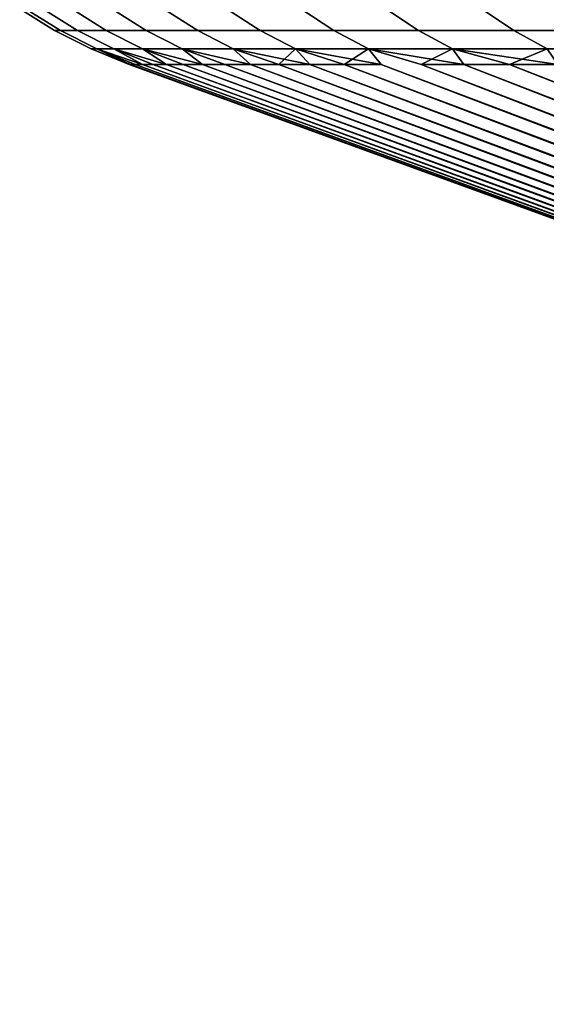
# Model space of a CAD drawing. Header units: metres. Extents: x -109 to 109, y -100 to 58.
# Tile 500 of 642: x -30.73 to -27.83, y 46.37 to 51.79. Entities that reach past the tile are written whole.
import ezdxf

# ---------------------------------------------------------------- set-up
doc = ezdxf.new("R2010")
doc.units = ezdxf.units.M
doc.layers.add('solid_21_062_100_XXX', color=7, linetype='CONTINUOUS')

msp = doc.modelspace()

# ---------------------------------------------------------------- linework, layer by layer
at = {"layer": 'solid_21_062_100_XXX'}
for points in [[(-30.697945, 51.852985, 206.396088), (-30.729792, 51.852985, 204.997437), (-30.537432, 51.734898, 204.997437), (-30.505785, 51.734898, 206.387329)], [(-30.505785, 51.734898, 203.607529), (-30.537432, 51.734898, 204.997437), (-30.729792, 51.852985, 204.997437), (-30.697945, 51.852985, 203.59877)], [(-30.602472, 51.852985, 207.79184), (-30.697945, 51.852985, 206.396088), (-30.505785, 51.734898, 206.387329), (-30.41091, 51.734898, 207.774353)], [(-30.697945, 51.852985, 203.59877), (-30.602472, 51.852985, 202.203018), (-30.41091, 51.734898, 202.22052), (-30.505785, 51.734898, 203.607529)], [(-30.443573, 51.852985, 209.181808), (-30.602472, 51.852985, 207.79184), (-30.41091, 51.734898, 207.774353), (-30.253004, 51.734898, 209.155609)], [(-30.602472, 51.852985, 202.203018), (-30.443573, 51.852985, 200.813065), (-30.253004, 51.734898, 200.839249), (-30.41091, 51.734898, 202.22052)], [(-30.221573, 51.852985, 210.563095), (-30.443573, 51.852985, 209.181808), (-30.253004, 51.734898, 209.155609), (-30.032394, 51.734898, 210.528259)], [(-30.443573, 51.852985, 200.813065), (-30.221573, 51.852985, 199.431763), (-30.032394, 51.734898, 199.466614), (-30.253004, 51.734898, 200.839249)], [(-29.936935, 51.852985, 211.932846), (-30.221573, 51.852985, 210.563095), (-30.032394, 51.734898, 210.528259), (-29.749538, 51.734898, 211.889435)], [(-30.221573, 51.852985, 199.431763), (-29.936935, 51.852985, 198.062012), (-29.749538, 51.734898, 198.105423), (-30.032394, 51.734898, 199.466614)], [(-29.590248, 51.852985, 213.288223), (-29.936935, 51.852985, 211.932846), (-29.749538, 51.734898, 211.889435), (-29.405022, 51.734898, 213.236328)], [(-29.936935, 51.852985, 198.062012), (-29.590248, 51.852985, 196.706635), (-29.405022, 51.734898, 196.75853), (-29.749538, 51.734898, 198.105423)], [(-29.18223, 51.852985, 214.626419), (-29.590248, 51.852985, 213.288223), (-29.405022, 51.734898, 213.236328), (-28.999557, 51.734898, 214.566147)], [(-29.590248, 51.852985, 196.706635), (-29.18223, 51.852985, 195.368439), (-28.999557, 51.734898, 195.428711), (-29.405022, 51.734898, 196.75853)], [(-28.713728, 51.852985, 215.944672), (-29.18223, 51.852985, 214.626419), (-28.999557, 51.734898, 214.566147), (-28.533987, 51.734898, 215.876144)], [(-29.18223, 51.852985, 195.368439), (-28.713728, 51.852985, 194.050201), (-28.533987, 51.734898, 194.118729), (-28.999557, 51.734898, 195.428711)], [(-28.185713, 51.852985, 217.240219), (-28.713728, 51.852985, 215.944672), (-28.533987, 51.734898, 215.876144), (-28.009277, 51.734898, 217.163574)], [(-28.713728, 51.852985, 194.050201), (-28.185713, 51.852985, 192.754654), (-28.009277, 51.734898, 192.831284), (-28.533987, 51.734898, 194.118729)], [(-27.599277, 51.852985, 218.510391), (-28.185713, 51.852985, 217.240219), (-28.009277, 51.734898, 217.163574), (-27.426514, 51.734898, 218.425797)], [(-28.185713, 51.852985, 192.754654), (-27.599277, 51.852985, 191.484482), (-27.426514, 51.734898, 191.569061), (-28.009277, 51.734898, 192.831284)], [(-30.505785, 51.734898, 206.387329), (-30.537432, 51.734898, 204.997437), (-30.336185, 51.632687, 204.997437), (-30.304747, 51.632687, 206.378174)], [(-30.304747, 51.632687, 203.616699), (-30.336185, 51.632687, 204.997437), (-30.537432, 51.734898, 204.997437), (-30.505785, 51.734898, 203.607529)], [(-30.41091, 51.734898, 207.774353), (-30.505785, 51.734898, 206.387329), (-30.304747, 51.632687, 206.378174), (-30.210497, 51.632687, 207.756042)], [(-30.505785, 51.734898, 203.607529), (-30.41091, 51.734898, 202.22052), (-30.210497, 51.632687, 202.238815), (-30.304747, 51.632687, 203.616699)], [(-30.253004, 51.734898, 209.155609), (-30.41091, 51.734898, 207.774353), (-30.210497, 51.632687, 207.756042), (-30.053633, 51.632687, 209.128204)], [(-30.41091, 51.734898, 202.22052), (-30.253004, 51.734898, 200.839249), (-30.053633, 51.632687, 200.866653), (-30.210497, 51.632687, 202.238815)], [(-30.032394, 51.734898, 210.528259), (-30.253004, 51.734898, 209.155609), (-30.053633, 51.632687, 209.128204), (-29.834476, 51.632687, 210.491806)], [(-30.253004, 51.734898, 200.839249), (-30.032394, 51.734898, 199.466614), (-29.834476, 51.632687, 199.503052), (-30.053633, 51.632687, 200.866653)], [(-29.749538, 51.734898, 211.889435), (-30.032394, 51.734898, 210.528259), (-29.834476, 51.632687, 210.491806), (-29.553484, 51.632687, 211.844009)], [(-30.032394, 51.734898, 199.466614), (-29.749538, 51.734898, 198.105423), (-29.553484, 51.632687, 198.150848), (-29.834476, 51.632687, 199.503052)], [(-29.405022, 51.734898, 213.236328), (-29.749538, 51.734898, 211.889435), (-29.553484, 51.632687, 211.844009), (-29.211237, 51.632687, 213.182037)], [(-29.749538, 51.734898, 198.105423), (-29.405022, 51.734898, 196.75853), (-29.211237, 51.632687, 196.81282), (-29.553484, 51.632687, 198.150848)], [(-28.999557, 51.734898, 214.566147), (-29.405022, 51.734898, 213.236328), (-29.211237, 51.632687, 213.182037), (-28.808445, 51.632687, 214.503098)], [(-29.405022, 51.734898, 196.75853), (-28.999557, 51.734898, 195.428711), (-28.808445, 51.632687, 195.491776), (-29.211237, 51.632687, 196.81282)], [(-28.533987, 51.734898, 215.876144), (-28.999557, 51.734898, 214.566147), (-28.808445, 51.632687, 214.503098), (-28.345943, 51.632687, 215.804443)], [(-28.999557, 51.734898, 195.428711), (-28.533987, 51.734898, 194.118729), (-28.345943, 51.632687, 194.190414), (-28.808445, 51.632687, 195.491776)], [(-28.009277, 51.734898, 217.163574), (-28.533987, 51.734898, 215.876144), (-28.345943, 51.632687, 215.804443), (-27.824692, 51.632687, 217.083405)], [(-28.533987, 51.734898, 194.118729), (-28.009277, 51.734898, 192.831284), (-27.824692, 51.632687, 192.911469), (-28.345943, 51.632687, 194.190414)], [(-27.426514, 51.734898, 218.425797), (-28.009277, 51.734898, 217.163574), (-27.824692, 51.632687, 217.083405), (-27.245768, 51.632687, 218.337311)], [(-28.009277, 51.734898, 192.831284), (-27.426514, 51.734898, 191.569061), (-27.245768, 51.632687, 191.657562), (-27.824692, 51.632687, 192.911469)], [(-30.336185, 51.632687, 204.997437), (-30.127571, 51.547096, 204.997437), (-30.119291, 51.547096, 205.70369)], [(-30.336185, 51.632687, 204.997437), (-30.304747, 51.632687, 203.616699), (-30.119293, 51.547096, 204.291168), (-30.127571, 51.547096, 204.997437)], [(-30.304747, 51.632687, 206.378174), (-30.336185, 51.632687, 204.997437), (-30.119291, 51.547096, 205.70369)], [(-30.304747, 51.632687, 206.378174), (-30.119291, 51.547096, 205.70369), (-30.094458, 51.547096, 206.409576)], [(-30.304747, 51.632687, 206.378174), (-30.094458, 51.547096, 206.409576), (-30.053083, 51.547096, 207.114685)], [(-30.210497, 51.632687, 207.756042), (-30.304747, 51.632687, 206.378174), (-30.053083, 51.547096, 207.114685)], [(-30.304747, 51.632687, 203.616699), (-30.210497, 51.632687, 202.238815), (-30.053083, 51.547096, 202.880188), (-30.094458, 51.547096, 203.585297)], [(-30.304747, 51.632687, 203.616699), (-30.094458, 51.547096, 203.585297), (-30.119293, 51.547096, 204.291168)], [(-30.210497, 51.632687, 207.756042), (-30.053083, 51.547096, 207.114685), (-29.995192, 51.547096, 207.818619)], [(-30.210497, 51.632687, 207.756042), (-29.995192, 51.547096, 207.818619), (-29.920813, 51.547096, 208.521011)], [(-30.053633, 51.632687, 209.128204), (-30.210497, 51.632687, 207.756042), (-29.920813, 51.547096, 208.521011)], [(-30.210497, 51.632687, 202.238815), (-30.053633, 51.632687, 200.866653), (-29.920813, 51.547096, 201.473862), (-29.995192, 51.547096, 202.176239)], [(-30.210497, 51.632687, 202.238815), (-29.995192, 51.547096, 202.176239), (-30.053083, 51.547096, 202.880188)], [(-30.053633, 51.632687, 209.128204), (-29.920813, 51.547096, 208.521011), (-29.829987, 51.547096, 209.221466)], [(-30.053633, 51.632687, 209.128204), (-29.829987, 51.547096, 209.221466), (-29.722767, 51.547096, 209.919586)], [(-29.834476, 51.632687, 210.491806), (-30.053633, 51.632687, 209.128204), (-29.722767, 51.547096, 209.919586)], [(-30.053633, 51.632687, 200.866653), (-29.834476, 51.632687, 199.503052), (-29.722767, 51.547096, 200.075272), (-29.829987, 51.547096, 200.773407)], [(-30.053633, 51.632687, 200.866653), (-29.829987, 51.547096, 200.773407), (-29.920813, 51.547096, 201.473862)], [(-29.834476, 51.632687, 210.491806), (-29.722767, 51.547096, 209.919586), (-29.599211, 51.547096, 210.615021)], [(-29.834476, 51.632687, 210.491806), (-29.599211, 51.547096, 210.615021), (-29.459387, 51.547096, 211.307358)], [(-29.553484, 51.632687, 211.844009), (-29.834476, 51.632687, 210.491806), (-29.459387, 51.547096, 211.307358)], [(-29.834476, 51.632687, 199.503052), (-29.553484, 51.632687, 198.150848), (-29.459387, 51.547096, 198.687515), (-29.599211, 51.547096, 199.379852)], [(-29.834476, 51.632687, 199.503052), (-29.599211, 51.547096, 199.379852), (-29.722767, 51.547096, 200.075272)], [(-29.553484, 51.632687, 211.844009), (-29.459387, 51.547096, 211.307358), (-29.30337, 51.547096, 211.996231)], [(-29.553484, 51.632687, 211.844009), (-29.30337, 51.547096, 211.996231), (-29.131247, 51.547096, 212.681244)], [(-29.211237, 51.632687, 213.182037), (-29.553484, 51.632687, 211.844009), (-29.131247, 51.547096, 212.681244)], [(-29.553484, 51.632687, 198.150848), (-29.30337, 51.547096, 197.998642), (-29.459387, 51.547096, 198.687515)], [(-29.553484, 51.632687, 198.150848), (-29.211237, 51.632687, 196.81282), (-29.30337, 51.547096, 197.998642)], [(-29.211237, 51.632687, 196.81282), (-29.131247, 51.547096, 197.313614), (-29.30337, 51.547096, 197.998642)], [(-29.211237, 51.632687, 213.182037), (-29.131247, 51.547096, 212.681244), (-28.943113, 51.547096, 213.362045)], [(-29.211237, 51.632687, 213.182037), (-28.943113, 51.547096, 213.362045), (-28.739071, 51.547096, 214.038254)], [(-28.808445, 51.632687, 214.503098), (-29.211237, 51.632687, 213.182037), (-28.739071, 51.547096, 214.038254)], [(-29.211237, 51.632687, 196.81282), (-28.943113, 51.547096, 196.632812), (-29.131247, 51.547096, 197.313614)], [(-29.211237, 51.632687, 196.81282), (-28.808445, 51.632687, 195.491776), (-28.943113, 51.547096, 196.632812)], [(-28.808445, 51.632687, 195.491776), (-28.739071, 51.547096, 195.956619), (-28.943113, 51.547096, 196.632812)], [(-28.808445, 51.632687, 214.503098), (-28.739071, 51.547096, 214.038254), (-15.038951, 46.368862, 210.160309), (-28.519234, 51.547096, 214.709473)], [(-28.808445, 51.632687, 214.503098), (-28.519234, 51.547096, 214.709473), (-28.283722, 51.547096, 215.375366)], [(-28.345943, 51.632687, 215.804443), (-28.808445, 51.632687, 214.503098), (-28.283722, 51.547096, 215.375366)], [(-28.808445, 51.632687, 195.491776), (-28.519234, 51.547096, 195.285385), (-15.175506, 46.368862, 200.250916), (-28.739071, 51.547096, 195.956619)], [(-28.808445, 51.632687, 195.491776), (-28.345943, 51.632687, 194.190414), (-28.519234, 51.547096, 195.285385)], [(-28.345943, 51.632687, 194.190414), (-28.283722, 51.547096, 194.619492), (-28.519234, 51.547096, 195.285385)], [(-28.345943, 51.632687, 215.804443), (-28.283722, 51.547096, 215.375366), (-28.032663, 51.547096, 216.035568)], [(-28.345943, 51.632687, 215.804443), (-28.032663, 51.547096, 216.035568), (-27.766199, 51.547096, 216.689682)], [(-27.824692, 51.632687, 217.083405), (-28.345943, 51.632687, 215.804443), (-27.766199, 51.547096, 216.689682)], [(-28.345943, 51.632687, 194.190414), (-28.032665, 51.547096, 193.959305), (-28.283722, 51.547096, 194.619492)], [(-28.345943, 51.632687, 194.190414), (-27.824692, 51.632687, 192.911469), (-28.032665, 51.547096, 193.959305)], [(-27.824692, 51.632687, 192.911469), (-27.766201, 51.547096, 193.305176), (-28.032665, 51.547096, 193.959305)], [(-30.119293, 51.547096, 204.291168), (-15.900485, 46.368862, 204.997437), (-15.894447, 46.368862, 205.435547), (-30.127571, 51.547096, 204.997437)], [(-30.119291, 51.547096, 205.70369), (-30.127571, 51.547096, 204.997437), (-15.894447, 46.368862, 205.435547)], [(-30.094458, 51.547096, 203.585297), (-15.894448, 46.368862, 204.559326), (-15.900485, 46.368862, 204.997437), (-30.119293, 51.547096, 204.291168)], [(-30.119291, 51.547096, 205.70369), (-15.894447, 46.368862, 205.435547), (-15.876341, 46.368862, 205.873337), (-30.094458, 51.547096, 206.409576)], [(-30.094458, 51.547096, 206.409576), (-15.876341, 46.368862, 205.873337), (-15.846179, 46.368862, 206.310455), (-30.053083, 51.547096, 207.114685)], [(-30.053083, 51.547096, 202.880188), (-15.876342, 46.368862, 204.121536), (-15.894448, 46.368862, 204.559326), (-30.094458, 51.547096, 203.585297)], [(-30.053083, 51.547096, 207.114685), (-15.846179, 46.368862, 206.310455), (-15.803983, 46.368862, 206.746582), (-29.995192, 51.547096, 207.818619)], [(-29.995192, 51.547096, 202.176239), (-15.84618, 46.368862, 203.684418), (-15.876342, 46.368862, 204.121536), (-30.053083, 51.547096, 202.880188)], [(-29.995192, 51.547096, 207.818619), (-15.803983, 46.368862, 206.746582), (-15.749785, 46.368862, 207.181396), (-29.920813, 51.547096, 208.521011)], [(-29.920813, 51.547096, 201.473862), (-15.803985, 46.368862, 203.248291), (-15.84618, 46.368862, 203.684418), (-29.995192, 51.547096, 202.176239)], [(-29.920813, 51.547096, 208.521011), (-15.749785, 46.368862, 207.181396), (-15.683627, 46.368862, 207.614532), (-29.829987, 51.547096, 209.221466)], [(-29.829987, 51.547096, 200.773407), (-15.749787, 46.368862, 202.813492), (-15.803985, 46.368862, 203.248291), (-29.920813, 51.547096, 201.473862)], [(-29.722767, 51.547096, 209.919586), (-29.829987, 51.547096, 209.221466), (-15.683627, 46.368862, 207.614532)], [(-29.829987, 51.547096, 200.773407), (-29.722767, 51.547096, 200.075272), (-15.749787, 46.368862, 202.813492)], [(-29.722767, 51.547096, 209.919586), (-15.683627, 46.368862, 207.614532), (-15.605558, 46.368862, 208.0457), (-29.599211, 51.547096, 210.615021)], [(-29.599211, 51.547096, 199.379852), (-15.68363, 46.368862, 202.380341), (-15.749787, 46.368862, 202.813492), (-29.722767, 51.547096, 200.075272)], [(-29.599211, 51.547096, 210.615021), (-15.605558, 46.368862, 208.0457), (-15.515639, 46.368862, 208.474548), (-29.459387, 51.547096, 211.307358)], [(-29.459387, 51.547096, 198.687515), (-15.605562, 46.368862, 201.949173), (-15.68363, 46.368862, 202.380341), (-29.599211, 51.547096, 199.379852)], [(-29.459387, 51.547096, 211.307358), (-15.515639, 46.368862, 208.474548), (-15.413937, 46.368862, 208.900757), (-29.30337, 51.547096, 211.996231)], [(-29.30337, 51.547096, 197.998642), (-15.515643, 46.368862, 201.520325), (-15.605562, 46.368862, 201.949173), (-29.459387, 51.547096, 198.687515)], [(-29.30337, 51.547096, 211.996231), (-15.413937, 46.368862, 208.900757), (-15.300529, 46.368862, 209.324005), (-29.131247, 51.547096, 212.681244)], [(-29.131247, 51.547096, 197.313614), (-15.41394, 46.368862, 201.094116), (-15.515643, 46.368862, 201.520325), (-29.30337, 51.547096, 197.998642)], [(-29.131247, 51.547096, 212.681244), (-15.300529, 46.368862, 209.324005), (-15.175503, 46.368862, 209.743958), (-28.943113, 51.547096, 213.362045)], [(-28.943113, 51.547096, 196.632812), (-15.300533, 46.368862, 200.670868), (-15.41394, 46.368862, 201.094116), (-29.131247, 51.547096, 197.313614)], [(-28.943113, 51.547096, 213.362045), (-15.175503, 46.368862, 209.743958), (-15.038951, 46.368862, 210.160309), (-28.739071, 51.547096, 214.038254)], [(-28.739071, 51.547096, 195.956619), (-15.175506, 46.368862, 200.250916), (-15.300533, 46.368862, 200.670868), (-28.943113, 51.547096, 196.632812)], [(-28.519234, 51.547096, 214.709473), (-15.038951, 46.368862, 210.160309), (-14.89098, 46.368862, 210.572754), (-28.283722, 51.547096, 215.375366)], [(-28.283722, 51.547096, 194.619492), (-15.038955, 46.368862, 199.834564), (-15.175506, 46.368862, 200.250916), (-28.519234, 51.547096, 195.285385)], [(-28.283722, 51.547096, 215.375366), (-14.89098, 46.368862, 210.572754), (-14.7317, 46.368862, 210.980942), (-28.032663, 51.547096, 216.035568)], [(-28.032665, 51.547096, 193.959305), (-14.890983, 46.368862, 199.422119), (-15.038955, 46.368862, 199.834564), (-28.283722, 51.547096, 194.619492)], [(-27.766201, 51.547096, 193.305176), (-14.731703, 46.368862, 199.013931), (-14.890983, 46.368862, 199.422119), (-28.032665, 51.547096, 193.959305)], [(-28.032663, 51.547096, 216.035568), (-14.7317, 46.368862, 210.980942), (-14.561233, 46.368862, 211.384598), (-27.766199, 51.547096, 216.689682)]]:
    msp.add_3dface(points, dxfattribs=at)

doc.saveas('drawing.dxf')
